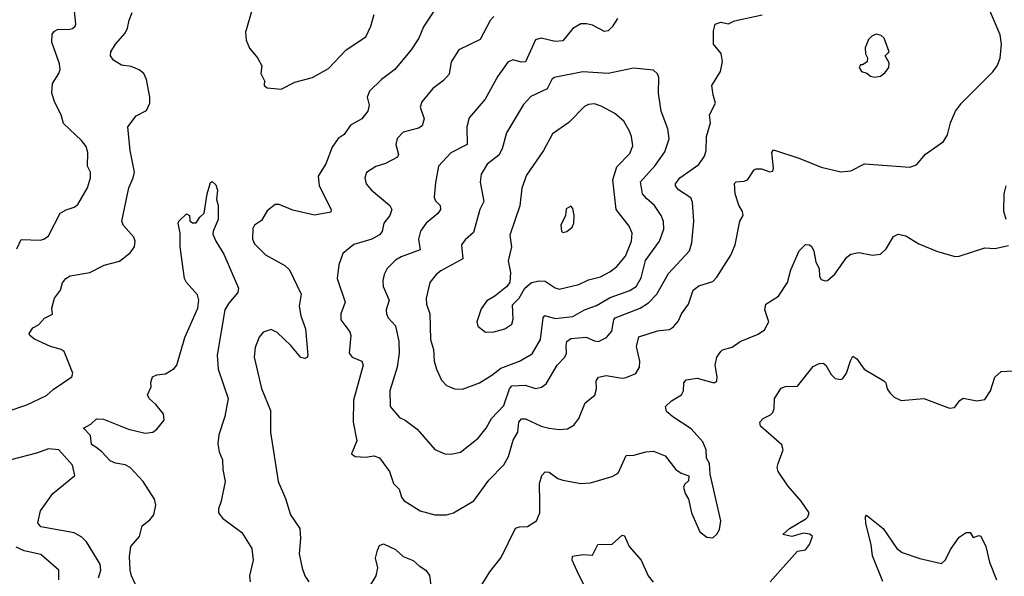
# Model space of a CAD drawing. Extents: x 1921360 to 2014538, y 768294 to 907744.
# Tile 376 of 412: x 1991949 to 1996944, y 859853 to 862679. Entities that reach past the tile are written whole.
import ezdxf

# ---------------------------------------------------------------- set-up
doc = ezdxf.new("R2010")
doc.units = 0

msp = doc.modelspace()

# ---------------------------------------------------------------- linework, layer by layer
at = {"layer": '0CON10XD'}
for points in [[(1991934.2, 861515), (1991956.4, 861563.6), (1992005, 861561.4), (1992055, 861559.4), (1992075, 861565.8), (1992095, 861582), (1992154.3, 861695.7), (1992185, 861713.8), (1992225, 861726.2), (1992245, 861741.2), (1992292.9, 861825), (1992309.2, 861875), (1992308, 861905), (1992292.5, 861935), (1992295.6, 862005), (1992285.6, 862035), (1992262.2, 862065), (1992171.3, 862151.3), (1992159.2, 862195), (1992127.4, 862257.4), (1992111.5, 862305), (1992115.6, 862355), (1992148.6, 862405), (1992154.4, 862425.6), (1992150.9, 862455), (1992111.9, 862565), (1992114.5, 862605.5), (1992125, 862620.8), (1992145, 862630.6), (1992195, 862628.1), (1992216.7, 862633.3), (1992231.2, 862645), (1992234.2, 862655), (1992224.3, 862755)], [(1994355, 862694.2), (1994336, 862675), (1994285, 862578.6), (1994177.5, 862525), (1994137.1, 862465), (1994127.2, 862402.8), (1994099.7, 862370.3), (1994045, 862329.4), (1993988.6, 862261.4), (1993980.6, 862235), (1994001.4, 862175), (1993990.3, 862139.7), (1993971.8, 862128.2), (1993895, 862108.2), (1993864, 862076), (1993857.8, 862045), (1993871.4, 861995), (1993865, 861980), (1993805, 861947.8), (1993756.2, 861933.8), (1993707.9, 861902.1), (1993700.6, 861875), (1993707.5, 861845), (1993732, 861815), (1993826.7, 861735), (1993836.5, 861715), (1993826.7, 861685), (1993796.4, 861645), (1993787.1, 861602.9), (1993773.6, 861586.4), (1993735, 861564.6), (1993645, 861537.8), (1993588.9, 861491.1), (1993567.8, 861435), (1993560, 861365), (1993600.4, 861245), (1993578.8, 861185), (1993577.9, 861155), (1993623.5, 861093.5), (1993629.4, 861075), (1993620.8, 860985), (1993635.6, 860965.6), (1993685.5, 860945.5), (1993691.1, 860925), (1993642.1, 860747.9), (1993640, 860635), (1993659.2, 860540.8), (1993632.5, 860475), (1993651.7, 860461.7), (1993705, 860458), (1993745, 860464.3), (1993775, 860454.3), (1993824.5, 860385), (1993844.6, 860324.6), (1993874.2, 860295), (1993885.8, 860255), (1993897.8, 860237.8), (1993980, 860185), (1994055.7, 860165.7), (1994115, 860165.6), (1994150, 860175), (1994253.6, 860236.4), (1994329.2, 860340.8), (1994405, 860419.2), (1994428.1, 860461.9), (1994452.5, 860545), (1994475.3, 860584.7), (1994480.9, 860635), (1994495, 860652.9), (1994515, 860652.5), (1994595, 860615.4), (1994635, 860604.5), (1994685, 860598.1), (1994727.9, 860602.1), (1994759.7, 860620.3), (1994785, 860654), (1994816.9, 860733.1), (1994867, 860773), (1994875.7, 860805), (1994873.9, 860846.1), (1994885.8, 860864.2), (1994925, 860872.5), (1995005, 860858.9), (1995025, 860862.2), (1995075, 860882), (1995093.9, 860913.9), (1995094.5, 860945), (1995078.8, 861018.8), (1995090.7, 861069.3), (1995185, 861098.5), (1995245, 861105.8), (1995265, 861120), (1995290.9, 861149.1), (1995305.6, 861185), (1995341.1, 861235), (1995365.6, 861305), (1995395, 861328.1), (1995465, 861350), (1995485, 861372), (1995556.4, 861483.6), (1995578.5, 861535), (1995602, 861655), (1995618.8, 861685), (1995615.8, 861705), (1995597.4, 861737.4), (1995578.8, 861795), (1995575, 861846.7), (1995584.4, 861855.6), (1995625, 861859.2), (1995643, 861867), (1995674.4, 861915.6), (1995685, 861922), (1995711.7, 861921.7), (1995755, 861906.2), (1995770, 861910), (1995773.8, 861925), (1995764.2, 862005), (1995772.5, 862017.5), (1995906, 861974), (1996015, 861930), (1996115, 861906.2), (1996165, 861912), (1996235, 861946.2), (1996465, 861929.2), (1996497.9, 861942.1), (1996544.1, 861995.9), (1996635, 862060), (1996655.8, 862094.2), (1996671.2, 862155), (1996696.2, 862215), (1996726.2, 862255), (1996885, 862413.8), (1996908, 862445), (1996923, 862483), (1996930, 862555), (1996922.3, 862602.3), (1996855, 862760)], [(1991885, 860690), (1991985, 860722.7), (1992085, 860770.4), (1992118.8, 860801.2), (1992214, 860865), (1992219.2, 860885), (1992174.2, 860995), (1992160, 861005), (1992105, 861019.1), (1992025, 861057.5), (1992000, 861075), (1991996.7, 861085), (1992016.7, 861115), (1992045, 861130), (1992075.9, 861164.1), (1992116.2, 861183.8), (1992112, 861215), (1992126.2, 861265), (1992156.7, 861305), (1992166.7, 861343.3), (1992183.3, 861365), (1992205, 861378), (1992305.4, 861394.6), (1992378.1, 861431.9), (1992455, 861452.2), (1992509.4, 861495), (1992531.1, 861525), (1992534.4, 861555), (1992528.1, 861575), (1992475, 861633.8), (1992468, 861655), (1992503.3, 861825), (1992525.6, 861875), (1992531.9, 861905), (1992508.9, 862015), (1992498.6, 862135), (1992539.7, 862190.3), (1992592.1, 862217.9), (1992609.5, 862255), (1992610, 862285), (1992591.8, 862375), (1992578.9, 862405), (1992555, 862424.5), (1992515, 862441.5), (1992465, 862447.5), (1992425, 862472.5), (1992409.2, 862495), (1992412.2, 862515), (1992435.6, 862555), (1992485, 862610), (1992496.7, 862635), (1992504.5, 862675.5), (1992520.6, 862715)], [(1993127.5, 862725), (1993094.2, 862615), (1993097.5, 862575), (1993115, 862533.3), (1993156.2, 862485), (1993177.5, 862445), (1993172.5, 862405), (1993192.5, 862365), (1993190, 862355), (1993190, 862345), (1993205, 862332.5), (1993275, 862326.7), (1993345, 862361.5), (1993435, 862384.5), (1993515, 862430), (1993605, 862525.5), (1993705, 862590.8), (1993730, 862645), (1993746.7, 862705)], [(1994065.6, 862745), (1993998.1, 862641.9), (1993974.6, 862585), (1993935, 862525.7), (1993852, 862425), (1993785, 862374.2), (1993724.5, 862315.5), (1993711.9, 862285), (1993721.4, 862245), (1993715.4, 862214.6), (1993685.6, 862175), (1993626.6, 862143.4), (1993595, 862096.2), (1993565, 862075.8), (1993535, 862032), (1993502.9, 861947.1), (1993463.6, 861885), (1993468.5, 861835), (1993528.6, 861715), (1993527.9, 861702.1), (1993445, 861686.2), (1993335, 861711.5), (1993265, 861740), (1993245, 861740), (1993205, 861708.8), (1993175, 861660), (1993140, 861635), (1993131.2, 861618.8), (1993130, 861565), (1993140.7, 861540.7), (1993195.7, 861485.7), (1993295, 861430), (1993318.2, 861408.2), (1993377.5, 861285), (1993366.4, 861225), (1993374.6, 861175), (1993398.6, 861108.6), (1993410.8, 860975), (1993407, 860963), (1993395, 860958), (1993375, 860964.3), (1993325, 861024.4), (1993255, 861090), (1993225, 861105.8), (1993185, 861092), (1993163.4, 861066.6), (1993144.3, 861015), (1993139.2, 860965), (1993176.6, 860806.6), (1993222.2, 860695), (1993221.9, 860585), (1993261.1, 860335), (1993298.3, 860248.3), (1993323.3, 860165), (1993370, 860095), (1993374.2, 860045), (1993367, 859967), (1993381.9, 859895), (1993395.7, 859855.7), (1993415.6, 859825.6)], [(1994981.2, 862685), (1994955, 862642), (1994935, 862622), (1994915, 862618.1), (1994855, 862650), (1994825, 862657.7), (1994795, 862657.1), (1994755, 862634.4), (1994705, 862571.4), (1994665, 862568.6), (1994595, 862585.5), (1994565, 862576.9), (1994515, 862464.5), (1994495, 862462.1), (1994450, 862475), (1994425, 862462.5), (1994375, 862392.5), (1994310.5, 862275), (1994229.8, 862180.2), (1994217.9, 862135), (1994218.5, 862045), (1994137, 862003), (1994074.2, 861935), (1994058, 861852), (1994051.7, 861778.3), (1994058.3, 861758.3), (1994081.4, 861735), (1994083.3, 861715), (1994071.1, 861695), (1994011.1, 861645), (1993983.1, 861605), (1993972.2, 861565), (1993980, 861510), (1993885, 861475.5), (1993855, 861457.8), (1993813.1, 861415), (1993797.8, 861385), (1993791.1, 861355), (1993793.6, 861325), (1993823.8, 861255), (1993808.2, 861205), (1993809.5, 861185), (1993817.8, 861165), (1993855.6, 861125), (1993873.1, 861045), (1993874.6, 860985), (1993864.5, 860915), (1993827.1, 860795), (1993829.2, 860715), (1993875, 860659.2), (1993905, 860645.8), (1993965, 860600), (1994055, 860497.5), (1994105, 860474.4), (1994136.6, 860473.4), (1994185, 860482.9), (1994275.4, 860554.6), (1994314.7, 860605.3), (1994342.1, 860655), (1994405, 860720.5), (1994433.3, 860805), (1994445, 860820.7), (1994512.8, 860822.8), (1994565, 860807.1), (1994596.2, 860813.8), (1994620, 860830), (1994675, 860924.4), (1994715, 860965.8), (1994722.9, 860985), (1994722.1, 861025), (1994725, 861045.6), (1994745, 861060), (1994822.2, 861067.8), (1994865, 861048.2), (1994885, 861045.5), (1994925.3, 861064.7), (1994952.4, 861097.6), (1994963.1, 861155), (1994970.5, 861165), (1995096.4, 861213.6), (1995139.4, 861240.6), (1995180.7, 861285), (1995240.1, 861389.9), (1995346.5, 861505), (1995358.5, 861545), (1995368.2, 861655), (1995361.8, 861751.8), (1995353.1, 861775), (1995291.9, 861815), (1995275.6, 861835), (1995275.6, 861845), (1995298.6, 861875), (1995395, 861943.1), (1995423.3, 861985), (1995430.6, 862015), (1995433.1, 862085), (1995454, 862155), (1995448.8, 862195), (1995478, 862255), (1995467.6, 862297.6), (1995460, 862345), (1995504.2, 862415), (1995514.2, 862465.8), (1995506.9, 862506.9), (1995469.2, 862555), (1995468.3, 862621.7), (1995477.5, 862655), (1995505, 862665.8), (1995545, 862658), (1995575, 862672), (1995715, 862703.3)], [(1996285, 862387.5), (1996315, 862392.5), (1996339.3, 862410.7), (1996357.5, 862435), (1996359.3, 862459.3), (1996340, 862495), (1996360, 862515), (1996334, 862585), (1996319.1, 862599.1), (1996295, 862604.2), (1996273.4, 862596.6), (1996255, 862577.5), (1996237.5, 862535), (1996240, 862505), (1996250, 862485), (1996247.5, 862465), (1996225, 862450), (1996215, 862450), (1996207.5, 862435), (1996220, 862415), (1996247, 862407), (1996265, 862392.5), (1996285, 862387.5)], [(1994195, 860802.9), (1994281.2, 860835), (1994345, 860873.3), (1994390.6, 860909.4), (1994484.7, 860945.3), (1994548, 860982), (1994591.8, 861055), (1994604.1, 861165.9), (1994612.3, 861177.7), (1994665, 861161.2), (1994755, 861171.2), (1994813.8, 861206.2), (1994875, 861227.7), (1994945, 861268.8), (1995045, 861303.4), (1995076.2, 861325), (1995101.3, 861368.7), (1995123.7, 861456.3), (1995194.6, 861555), (1995216.1, 861615), (1995214.7, 861654.7), (1995203.6, 861685), (1995168.5, 861735), (1995129.3, 861770.7), (1995108.9, 861795), (1995098.2, 861855), (1995172.3, 861937.7), (1995222, 862008), (1995244.5, 862074.5), (1995236.4, 862125), (1995202.9, 862215), (1995190.4, 862305), (1995190.8, 862385), (1995184.1, 862404.1), (1995165, 862422.5), (1995062.9, 862432.9), (1994935, 862404.6), (1994805, 862413.2), (1994660, 862385), (1994648.9, 862375), (1994625, 862328.2), (1994541.2, 862288.8), (1994505, 862247.5), (1994419.4, 862105), (1994396.7, 862023.3), (1994379.4, 861990.6), (1994320.6, 861945), (1994290.6, 861895), (1994284.5, 861854.5), (1994303.6, 861755), (1994282.5, 861715), (1994251.8, 861598.2), (1994208.9, 861561.1), (1994190.9, 861535), (1994196.9, 861465), (1994085, 861404.5), (1994061.1, 861385), (1994030.5, 861345), (1994011.5, 861265), (1994013.5, 861235), (1994030, 861185), (1994032.7, 861055), (1994048.5, 861005), (1994051.1, 860945), (1994063.1, 860905), (1994089.1, 860849.1), (1994115, 860822), (1994154.4, 860804.4), (1994195, 860802.9)], [(1994311.7, 861091.7), (1994355, 861094.2), (1994410.3, 861109.7), (1994445, 861133.3), (1994451.7, 861158.3), (1994449.7, 861230.3), (1994483.3, 861265), (1994511.2, 861315), (1994545.6, 861344.4), (1994585, 861352.9), (1994615, 861351.5), (1994665, 861316.9), (1994685, 861311.1), (1994785, 861334.6), (1994835, 861358.2), (1994895, 861373.8), (1994942.2, 861397.8), (1994979.1, 861425), (1995022.2, 861477.8), (1995052.7, 861555), (1995055.4, 861595), (1995040.2, 861630.2), (1994974.7, 861714.7), (1994957.3, 861865), (1994978.7, 861931.3), (1995045, 861999.4), (1995058.7, 862038.7), (1995053.1, 862085), (1995042.8, 862112.8), (1995013.4, 862163.4), (1994968.3, 862201.7), (1994899.5, 862239.5), (1994865, 862251.1), (1994835, 862248.6), (1994815, 862237.5), (1994735, 862157.5), (1994651.4, 862098.6), (1994606.5, 862015), (1994520.2, 861889.8), (1994496.3, 861823.7), (1994486.5, 861733.5), (1994435.6, 861585), (1994444.4, 861525), (1994427.5, 861455), (1994439.2, 861395), (1994436.2, 861345), (1994418.3, 861321.7), (1994360, 861275), (1994318.3, 861251.7), (1994289.3, 861210.7), (1994268.8, 861145), (1994272.7, 861122.7), (1994311.7, 861091.7)], [(1992552.9, 859775), (1992517.1, 859855), (1992510, 859885), (1992507, 859953), (1992513.1, 860005), (1992557.1, 860055), (1992570.2, 860109.8), (1992609.5, 860140.5), (1992630, 860165), (1992639.3, 860215), (1992633.9, 860245), (1992575.2, 860335.2), (1992508.8, 860405), (1992485, 860418.6), (1992435, 860427.8), (1992409, 860439), (1992365.7, 860485.7), (1992335, 860508.9), (1992312.7, 860522.7), (1992307.7, 860567.7), (1992272.5, 860605), (1992310, 860625), (1992338.3, 860651.7), (1992375, 860650), (1992500.7, 860600.7), (1992585, 860579.4), (1992624.4, 860585.6), (1992645, 860599.2), (1992682.5, 860645), (1992678.3, 860678.3), (1992640, 860725), (1992606.2, 860755), (1992598, 860775), (1992616.2, 860815), (1992613.8, 860836.2), (1992623.6, 860866.4), (1992645, 860876.2), (1992689.5, 860880.5), (1992732, 860908), (1992746, 860925), (1992787.7, 861065), (1992852.7, 861215), (1992858, 861255), (1992851.8, 861281.8), (1992796, 861345), (1992786, 861365), (1992762.9, 861525), (1992764, 861595), (1992753.8, 861645), (1992756.7, 861655), (1992795, 861692.5), (1992810, 861685), (1992812.5, 861657.5), (1992825, 861648), (1992845, 861646.7), (1992863.6, 861676.4), (1992885, 861696.7), (1992900, 861795), (1992917.5, 861852.5), (1992925, 861857.5), (1992945, 861840), (1992952.7, 861812.7), (1992948, 861765), (1992956, 861736), (1992956.7, 861665), (1992930.6, 861605), (1992929.7, 861589.7), (1992944.2, 861554.2), (1992985, 861488.8), (1993058.9, 861315), (1993056.5, 861293.5), (1993009.7, 861240.3), (1992989.8, 861205), (1992950.6, 860975), (1992955.3, 860905), (1993006.9, 860755), (1992990.2, 860665), (1992959, 860571), (1992954.1, 860525), (1992960.4, 860485), (1992977.9, 860445), (1992979.3, 860395), (1992991.5, 860335), (1992971.5, 860235), (1992957.5, 860195), (1992957.5, 860175), (1992977.6, 860147.6), (1993075.6, 860075), (1993126.5, 859995), (1993133.8, 859935), (1993115.5, 859855), (1993118.1, 859825)], [(1996953.8, 861665), (1996942, 861705), (1996942.9, 861795), (1996952.9, 861835)], [(1994705, 861597.5), (1994725, 861603.3), (1994752.5, 861625), (1994760, 861645), (1994762.5, 861685), (1994755, 861720), (1994745, 861732.5), (1994721.7, 861718.3), (1994717.5, 861685), (1994694, 861635), (1994697.5, 861605), (1994705, 861597.5)], [(1994290, 859805), (1994333.8, 859875), (1994392.1, 859947.9), (1994465, 860097.5), (1994485, 860104.3), (1994525, 860105.7), (1994570.8, 860135), (1994587.8, 860175), (1994587.9, 860227.9), (1994585.5, 860325), (1994597.1, 860365), (1994615, 860384.2), (1994635, 860381.4), (1994679.7, 860349.7), (1994705, 860340.8), (1994795, 860324.2), (1994845, 860327.1), (1994955, 860360), (1994985, 860376.7), (1995025, 860466.2), (1995065, 860468), (1995125, 860484.2), (1995165, 860488), (1995223.3, 860465), (1995277.5, 860395), (1995305, 860376.7), (1995343, 860363), (1995341.7, 860338.3), (1995321.2, 860318.8), (1995316, 860305), (1995324.1, 860274.1), (1995342.5, 860245), (1995356.2, 860175), (1995399.7, 860079.7), (1995435, 860052.5), (1995465, 860048.8), (1995485, 860066.2), (1995499.1, 860090.9), (1995505.8, 860134.2), (1995451.7, 860371.7), (1995447.5, 860425), (1995432.7, 860452.7), (1995430.6, 860495), (1995414.2, 860535), (1995355, 860601.9), (1995262, 860662), (1995230.3, 860690.3), (1995225.8, 860715), (1995255.4, 860744.6), (1995305.8, 860775), (1995316.9, 860795), (1995318.6, 860835), (1995329.4, 860850.6), (1995385, 860859.1), (1995465, 860837.5), (1995475, 860836.2), (1995485, 860843.8), (1995487.5, 860865), (1995477.1, 860925), (1995486, 860965), (1995505, 860993.8), (1995515, 861002), (1995563.4, 861016.6), (1995603.8, 861045), (1995695, 861081.9), (1995728, 861105), (1995749.2, 861145), (1995729.2, 861205), (1995734, 861235), (1995797.5, 861275), (1995844.4, 861345), (1995861.7, 861408.3), (1995903.5, 861505), (1995935, 861538), (1995955, 861535.8), (1995965, 861527.5), (1995977.5, 861505), (1995987.7, 861447.7), (1996004, 861415), (1996006.2, 861375), (1996015, 861360), (1996035, 861352.5), (1996046.1, 861353.9), (1996083.9, 861386.1), (1996145, 861473.3), (1996165, 861488.8), (1996205, 861496), (1996275, 861482.5), (1996315, 861488), (1996344, 861515), (1996381.7, 861578.3), (1996405, 861590), (1996445, 861582), (1996510.3, 861540.3), (1996605, 861501.2), (1996695, 861476.7), (1996715, 861477.5), (1996845, 861520), (1996895, 861516.7), (1996965, 861532.5)], [(1995756.2, 859825), (1995808.8, 859885), (1995895, 859980), (1995935, 859988), (1995955.6, 860014.4), (1995970, 860055), (1995957.4, 860067.4), (1995925, 860072.1), (1995865.4, 860055.4), (1995820, 860065), (1995853.5, 860095), (1995937.8, 860145), (1995947.8, 860155), (1995953.8, 860175), (1995914.1, 860234.1), (1995845, 860312.5), (1995796.2, 860385), (1995792, 860405), (1995795.8, 860425), (1995821.9, 860495), (1995815, 860521.2), (1995706.7, 860615), (1995703.3, 860635), (1995721.2, 860655), (1995757.8, 860672.2), (1995768.8, 860685), (1995776, 860705), (1995778.8, 860755), (1995812.3, 860807.7), (1995834.2, 860815.8), (1995895, 860818.8), (1995975, 860918.6), (1996005, 860933.1), (1996025.6, 860935.6), (1996038.8, 860925), (1996065, 860877.5), (1996085, 860857.5), (1996115, 860852.5), (1996125, 860857.5), (1996143.3, 860885), (1996163.8, 860946.2), (1996175, 860970), (1996195, 860956.2), (1996233.3, 860905), (1996332.5, 860845), (1996342.5, 860835), (1996350, 860805), (1996365, 860782.5), (1996385, 860762.5), (1996420, 860745), (1996535, 860756), (1996665, 860706.2), (1996690.7, 860709.3), (1996717.5, 860745), (1996735, 860756.7), (1996805, 860743.3), (1996845, 860750), (1996873.3, 860795), (1996896.4, 860863.6), (1996927, 860893), (1996985, 860896)], [(1992171.9, 860318.1), (1992228.8, 860365), (1992216.8, 860416.8), (1992148, 860495), (1992095, 860500.9), (1992035, 860477.9), (1991905, 860444.6)], [(1992348.9, 859845), (1992360.6, 859885), (1992357.5, 859915), (1992288.6, 860028.6), (1992265, 860051.1), (1992225, 860073.3), (1992056.7, 860105), (1992041.5, 860125), (1992055.4, 860185), (1992116.6, 860273.4), (1992171.9, 860318.1)], [(1996326.9, 859826.9), (1996275, 859957.5), (1996268.9, 860015), (1996241.7, 860121.7), (1996240, 860155), (1996245, 860163.3), (1996329.4, 860095), (1996398.6, 859995), (1996425, 859974.3), (1996515, 859944), (1996625, 859917.5), (1996645, 859937.5), (1996670.8, 859989.2), (1996715, 860052.5), (1996750, 860075), (1996770, 860075), (1996785, 860050), (1996815, 860060), (1996825, 860057.5), (1996850, 860005), (1996868.8, 859925), (1996903.3, 859835)], [(1994820, 859795), (1994785, 859860), (1994751.4, 859935), (1994753.8, 859955), (1994805, 859964.3), (1994855, 859960), (1994882.5, 860015), (1994955, 860017.1), (1995005, 860062), (1995017.9, 860057.9), (1995041.2, 860005), (1995102.5, 859935), (1995137.5, 859855), (1995162.9, 859822.9)], [(1993718.7, 859791.3), (1993758.2, 859855), (1993765.3, 859895.3), (1993754.6, 859945), (1993763.6, 859986.4), (1993775, 860008.8), (1993795, 860018), (1993855, 859990), (1993895, 859954.2), (1993945, 859933.8), (1993975.7, 859905.7), (1994010, 859885), (1994027.3, 859857.3), (1994035, 859807.5)], [(1992148.2, 859835), (1992147.3, 859885), (1992056.1, 859963.9), (1991972.3, 859982.3), (1991930.8, 860000.8)]]:
    msp.add_lwpolyline(points, dxfattribs=at)

doc.saveas('drawing.dxf')
